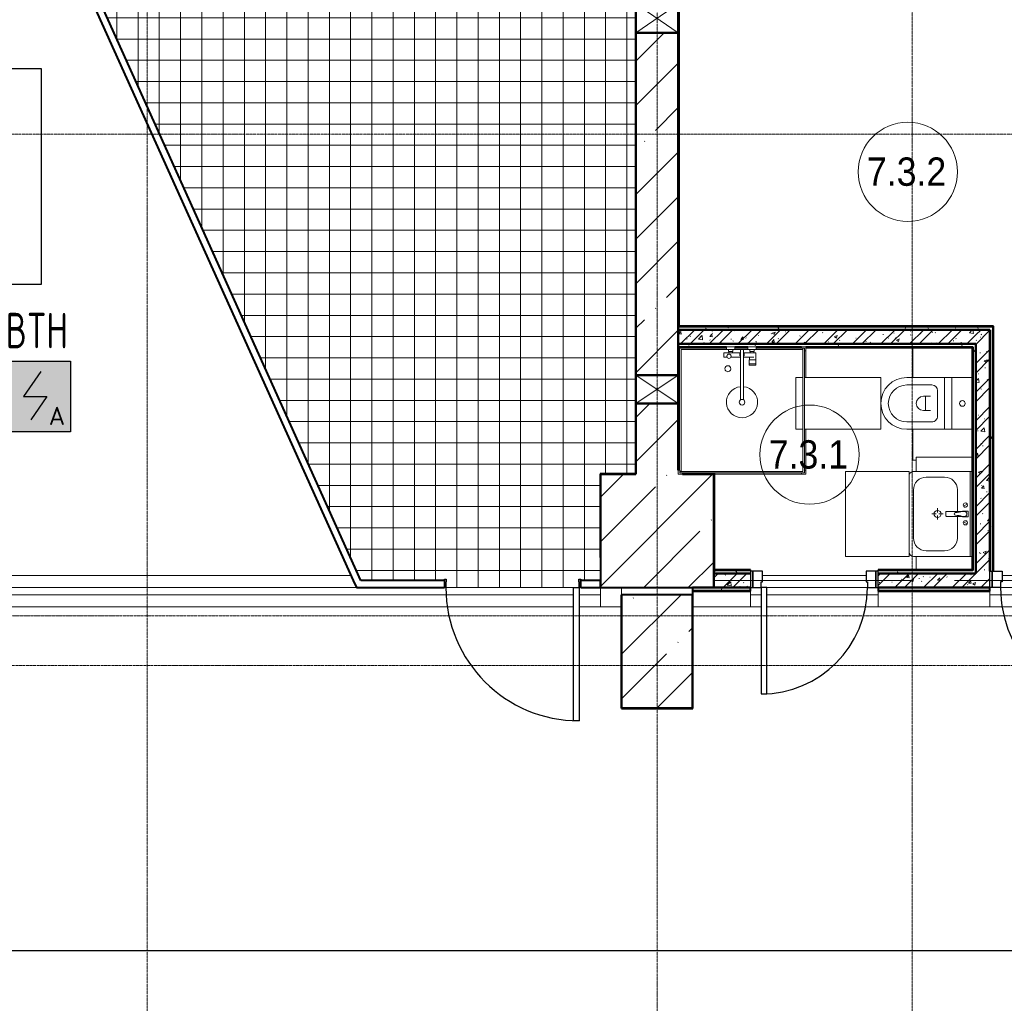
# Model space of a CAD drawing. Header units: millimetres. Extents: x -135639 to 224623, y -383017 to -59102.
# Tile 307 of 494: x 19714 to 26664, y -135655 to -128714. Entities that reach past the tile are written whole.
import ezdxf
from ezdxf.enums import TextEntityAlignment as Align

# ---------------------------------------------------------------- set-up
doc = ezdxf.new("R2010")
doc.units = ezdxf.units.MM
doc.linetypes.add('CONTINOUS', pattern=[0])
doc.linetypes.add('Линия сетки', pattern=[25, 20, -2.5, 0, -2.5])
for name, color, linetype, lineweight in [('A-000-M_MASS', 7, 'Continuous', 18), ('A-010-A_ROOM', 7, 'Continuous', 20), ('A-200-M_WALL', 7, 'Continuous', 18), ('A-200-M_WALL_EXT', 7, 'Continuous', 18), ('A-200-M_WALL_INT', 7, 'Continuous', 18), ('A-200-M_WALL_PAT', 7, 'Continuous', 40), ('A-314-M_WINDOW', 7, 'Continuous', 18), ('A-325-M_DOOR', 7, 'Continuous', 18), ('A-325-M_DOOR__FRAME', 7, 'Continuous', 30), ('A-325-M_DOOR_PANEL', 7, 'Continuous', 30), ('A-350-H_CEILING', 7, 'Continuous', 18), ('A-350-M_CEILING', 7, 'Continuous', 18), ('A-700-M_FFE', 7, 'Continuous', 18), ('M-520-M_DRAINAGE_FW', 7, 'Continuous', 18), ('S-280-M_COLUMN', 7, 'Continuous', 18), ('S-280-M_STRUCT_FRAME', 7, 'Continuous', 18), ('Z-030-M_GRID', 7, 'Continuous', 9), ('Z-060-M_DETAIL', 7, 'Continuous', 18), ('ПС', 7, 'Continuous', 40), ('СС-011-ПОЖ-СИГНАЛИЗАЦИЯ', 1, 'Continuous', 30)]:
    doc.layers.add(name, color=color, linetype=linetype, lineweight=lineweight)
doc.styles.add('1111', font='isocpeur.ttf')
doc.styles.add('Arial_2', font='arial.ttf', dxfattribs={"width": 0.9, "height": 400})
pattern_1 = [(50, (0, 0), (218.62117, -19.1268), [22.86, -251.46]), (355, (0, 0), (-42.2919, 229.2684), [18.288, -201.168]), (100.451, (18.22, -1.6), (176.3311, 210.13963), [19.428, -213.708]), (46.184, (0, 60.96), (325.295, -50.4516), [34.29, -377.19]), (96.636, (27.1, 56.76), (284.883, 296.9127), [29.142, -320.562]), (351.184, (0, 60.96), (284.8858, 296.9107), [27.432, -301.752]), (21, (30.48, 45.72), (181.93753, -122.7183), [22.86, -251.46]), (326, (30.48, 45.72), (74.1622, 221.0262), [18.288, -201.168]), (71.451, (45.64, 35.5), (256.10035, 98.30526), [19.428, -213.708]), (37.5, (0, 0), (3.70639, 101.465895), [3.353, -195.377, 3.353, -200.863, -201.93]), (37.5, (0, 0), (3.70639, 101.465895), [-402.946, 3.353, -198.577]), (7.5, (0, 0), (80.18358, 120.21653), [3.353, -113.081, 3.353, -190.805, -76.962]), (7.5, (0, 0), (80.18358, 120.21653), [-310.591, 3.353, -73.609]), (327.5, (-67.97, 0), (162.70865, -6.87497), [3.353, -72.847, 3.353, -234.391, -315.468]), (327.5, (-67.97, 0), (162.70865, -6.87497), [-313.944, 3.353, -312.115]), (317.5, (-98.45, 0), (177.75468, 30.51183), [3.353, -95.707, 3.353, -154.534, -224.028]), (317.5, (-98.45, 0), (177.75468, 30.51183), [-256.946, 3.353, -220.675])]
pattern_2 = [(45, (0, 0), (-101.02788, 101.02788), []), (45, (67.35, 0), (-101.02788, 101.02788), [])]
pattern_3 = [(0, (0, 0), (406.4, 101.6), [33.528, -271.272, 33.528, -271.272, -1625.6]), (0, (0, 0), (406.4, 101.6), [-609.6, 33.528, -576.072, 33.528, -271.272, -711.2]), (0, (0, 0), (406.4, 101.6), [-1524, 33.528, -169.672, 33.528, -474.472]), (120, (152.4, 50.8), (-291.18818, 301.15272), [33.528, -271.272, 33.528, -271.272, -1625.6]), (120, (152.4, 50.8), (-291.18818, 301.15272), [-609.6, 33.528, -576.072, 33.528, -271.272, -711.2]), (120, (152.4, 50.8), (-291.18818, 301.15272), [-1524, 33.528, -169.672, 33.528, -474.472]), (240, (203.2, 254), (-115.21182, -402.75272), [33.528, -271.272, 33.528, -271.272, -1625.6]), (240, (203.2, 254), (-115.21182, -402.75272), [-609.6, 33.528, -576.072, 33.528, -271.272, -711.2]), (240, (203.2, 254), (-115.21182, -402.75272), [-1524, 33.528, -169.672, 33.528, -474.472])]
pattern_4 = [(45, (0, 0), (-314.309, 314.309), []), (45, (314.3, 0), (-314.309, 314.309), [555.625, -111.125, 3.353, -107.772])]

# ---------------------------------------------------------------- blocks, each defined once
blk = doc.blocks.new('101_Дверь_Однопольная - _ПЧ_Мет_800х2000_Служеб помещения_EI30_Пр-4459126-B1_-7_650_')
at = {"layer": 'A-325-M_DOOR', "color": 253, "lineweight": 30, "true_color": 0xaaaaaa}
for p, q in [((-500, 50), (-485, 50)), ((-500, -65), (-500, 50)), ((-485, 50), (-485, -65)), ((485, -65), (485, 50)), ((485, 50), (500, 50)), ((500, 50), (500, -65)), ((-485, -65), (-500, -65)), ((500, -65), (485, -65))]:
    blk.add_line(p, q, dxfattribs=at)
at = {"layer": 'A-325-M_DOOR__FRAME', "color": 253, "true_color": 0xaaaaaa}
for p, q in [((-485, 50), (-425, 50)), ((-485, -65), (-485, 50)), ((-425, 50), (-425, 10)), ((-425, 10), (-415, 10)), ((-415, 10), (-415, -65)), ((415, 10), (425, 10)), ((415, -65), (415, 10)), ((425, 50), (485, 50)), ((425, 10), (425, 50)), ((485, 50), (485, -65)), ((-415, -65), (-485, -65)), ((485, -65), (415, -65))]:
    blk.add_line(p, q, dxfattribs=at)
at = {"layer": 'A-325-M_DOOR_PANEL', "color": 253, "true_color": 0xaaaaaa}
for p, q in [((-425, 900), (-385, 900)), ((-425, 50), (-425, 900)), ((-385, 900), (-385, 50)), ((-385, 50), (-425, 50))]:
    blk.add_line(p, q, dxfattribs=at)
blk.add_arc((-425, 50), 850, 0, 90, dxfattribs=at)
blk = doc.blocks.new('101_Дверь_Однопольная - _ПЧ_900х2000_Помещение секц узлов_Пр-3607008-B1_-7_650_')
at = {"layer": 'A-325-M_DOOR', "color": 253, "lineweight": 30, "true_color": 0xaaaaaa}
for p, q in [((-481, 25), (-480, 25)), ((-481, -35), (-481, 25)), ((-480, 25), (-480, -35)), ((480, -35), (480, 25)), ((480, 25), (481, 25)), ((481, 25), (481, -35)), ((-480, -35), (-481, -35)), ((481, -35), (480, -35))]:
    blk.add_line(p, q, dxfattribs=at)
at = {"layer": 'A-325-M_DOOR__FRAME', "color": 253, "true_color": 0xaaaaaa}
for p, q in [((-480, 25), (-470, 25)), ((-480, -35), (-480, 25)), ((-470, 25), (-470, -15)), ((470, 25), (480, 25)), ((470, -15), (470, 25)), ((480, 25), (480, -35)), ((-469, -35), (-480, -35)), ((-470, -15), (-469, -15)), ((-469, -15), (-469, -35)), ((469, -15), (470, -15)), ((469, -35), (469, -15)), ((480, -35), (469, -35))]:
    blk.add_line(p, q, dxfattribs=at)
at = {"layer": 'A-325-M_DOOR_PANEL', "color": 253, "true_color": 0xaaaaaa}
for p, q in [((-470, 965), (-430, 965)), ((-470, 25), (-470, 965)), ((-430, 965), (-430, 25)), ((-430, 25), (-470, 25))]:
    blk.add_line(p, q, dxfattribs=at)
blk.add_arc((-470, 25), 940, 0, 90, dxfattribs=at)
blk = doc.blocks.new('101_Дверь_Однопольная - _ПЧ_Мет_700х2000_Служеб помещения_EI30_Л-4453964-B1_-7_650_')
at = {"layer": 'A-325-M_DOOR', "color": 253, "lineweight": 30, "true_color": 0xaaaaaa}
for p, q in [((-435, 50), (-450, 50)), ((-450, 50), (-450, -65)), ((-435, -65), (-435, 50)), ((450, 50), (435, 50)), ((435, 50), (435, -65)), ((450, -65), (450, 50)), ((-450, -65), (-435, -65)), ((435, -65), (450, -65))]:
    blk.add_line(p, q, dxfattribs=at)
at = {"layer": 'A-325-M_DOOR__FRAME', "color": 253, "true_color": 0xaaaaaa}
for p, q in [((-375, 50), (-435, 50)), ((-435, 50), (-435, -65)), ((-375, 10), (-375, 50)), ((-365, 10), (-375, 10)), ((-365, -65), (-365, 10)), ((375, 10), (365, 10)), ((365, 10), (365, -65)), ((435, 50), (375, 50)), ((375, 50), (375, 10)), ((435, -65), (435, 50)), ((-435, -65), (-365, -65)), ((365, -65), (435, -65))]:
    blk.add_line(p, q, dxfattribs=at)
at = {"layer": 'A-325-M_DOOR_PANEL', "color": 253, "true_color": 0xaaaaaa}
for p, q in [((375, 800), (335, 800)), ((335, 800), (335, 50)), ((375, 50), (375, 800)), ((335, 50), (375, 50))]:
    blk.add_line(p, q, dxfattribs=at)
blk.add_arc((375, 50), 750, 90, 180, dxfattribs=at)
blk = doc.blocks.new('MR_Душевой поддон - Санузел с душем_900х900-V75-B1_-7_650_')
at = {"layer": 'M-520-M_DRAINAGE_FW', "color": 253, "true_color": 0xaaaaaa}
for p, q in [((-70, 900), (-100, 900)), ((-100, 900), (-100, 870)), ((-100, 582.5), (-100, 870)), ((-100, 870), (-90, 870)), ((-90, 870), (-90, 890)), ((-90, 890), (-70, 890)), ((790, 890), (-90, 890)), ((-90, 890), (-90, 10)), ((-80, 10), (-80, 880)), ((-80, 880), (790, 880)), ((-70, 900), (545, 900)), ((-70, 890), (-70, 900)), ((800, 900), (770, 900)), ((770, 900), (770, 890)), ((770, 890), (790, 890)), ((780, 880), (780, 20)), ((790, 890), (790, 870)), ((790, 880), (790, 890)), ((790, 870), (800, 870)), ((800, 870), (800, 900)), ((338.7, 20), (338.7, 375.1)), ((361.3, 375.1), (361.3, 20)), ((-100, 30), (-100, 217.5)), ((251.9, 129.1), (298.9, 129.1)), ((251.9, 120), (251.9, 129.1)), ((251.9, 120), (298.9, 120)), ((251.9, 92.5), (251.9, 120)), ((298.9, 120), (251.9, 120)), ((298.9, 92.5), (251.9, 92.5)), ((253.8, 92.5), (296.6, 92.5)), ((253.8, 42), (253.8, 92.5)), ((266.7, 73.7), (338.7, 73.7)), ((296.6, 92.5), (296.6, 73.7)), ((298.9, 129.1), (298.9, 120)), ((298.9, 120), (298.9, 92.5)), ((361.3, 73.7), (428.7, 73.7)), ((455.7, 73.7), (479.1, 73.7)), ((479.1, 73.7), (479.1, 42)), ((-100, 30), (-100, 0)), ((-90, 30), (-100, 30)), ((-90, 10), (-90, 30)), ((-70, 10), (-90, 10)), ((-90, 10), (-80, 10)), ((250.2, 20), (-80, 20)), ((-70, 0), (-70, 10)), ((250.2, 20), (310, 20)), ((250.2, 0), (250.2, 20)), ((266.7, 42), (253.8, 42)), ((264, 34), (296, 34)), ((264, 20), (264, 34)), ((296, 20), (264, 20)), ((338.7, 42), (266.7, 42)), ((266.7, 42), (293.6, 42)), ((266.7, 34), (266.7, 42)), ((293.6, 34), (266.7, 34)), ((293.6, 42), (293.6, 34)), ((296, 34), (296, 20)), ((338.7, 20), (310, 20)), ((310, 20), (310, 0)), ((361.3, 20), (338.7, 20)), ((479.1, 42), (361.3, 42)), ((400, 20), (361.3, 20)), ((400, 0), (400, 20)), ((400, 20), (459.8, 20)), ((414, 20), (414, 34)), ((414, 34), (446, 34)), ((446, 20), (414, 20)), ((416.4, 34), (416.4, 42)), ((416.4, 42), (443.3, 42)), ((443.3, 34), (416.4, 34)), ((443.3, 42), (443.3, 34)), ((446, 34), (446, 20)), ((780, 20), (459.8, 20)), ((459.8, 20), (459.8, 0)), ((-100, 0), (-70, 0)), ((310, 0), (250.2, 0)), ((459.8, 0), (400, 0))]:
    blk.add_line(p, q, dxfattribs=at)
for centre, radius, start, end in [((350, 391.5), 110, 275.91598, 264.08402), ((350, 391.5), 20, 0, 180), ((350, 391.5), 20, 180, 0), ((350, 391.5), 20, 235.4667, 304.5333), ((450, 155.2), 20.9, 360, 180), ((450, 155.2), 20.9, 180, 360), ((442.2, 67.2), 15, 0, 180), ((442.2, 67.2), 15, 154.04828, 25.95172), ((350, 56.1), 15.5, 137.00933, 222.99067), ((350, 56.1), 15.5, 317.00933, 42.99067), ((442.2, 67.2), 15, 180, 0)]:
    blk.add_arc(centre, radius, start, end, dxfattribs=at)
blk = doc.blocks.new('MR_Тумба-Умывальник с зеркалом - Тумба-умывальник_600-V62-B1_-7_650_')
at = {"layer": 'M-520-M_DRAINAGE_FW', "color": 253, "true_color": 0xaaaaaa}
for p, q in [((-300, -20), (300, -20)), ((-69.7, -39.8), (-55.6, -66.3)), ((20, -33.1), (-20, -33.1)), ((-20, -33.1), (-20, -73.1)), ((-17, -60), (-17, -73.1)), ((17, -73.1), (17, -60)), ((20, -73.1), (20, -33.1)), ((69.7, -39.8), (55.6, -66.3)), ((-17, -110), (-170, -110)), ((-20, -73.1), (-17, -73.1)), ((-17, -73.1), (-17, -187.9)), ((17, -187.9), (17, -73.1)), ((17, -73.1), (20, -73.1)), ((170, -110), (17, -110)), ((-260, -200), (-260, -330)), ((-14, -190.9), (14, -190.9)), ((260, -330), (260, -200)), ((-10, -250), (-40, -250)), ((0, -210), (0, -240)), ((0, -290), (0, -260)), ((40, -250), (10, -250)), ((-300, -400), (-300, -420)), ((300, -420), (300, -400)), ((-170, -420), (170, -420))]:
    blk.add_line(p, q, dxfattribs=at)
for centre, radius, start, end in [((-62.7, -53.1), 15, 360, 180), ((-62.7, -53.1), 15, 180, 360), ((0, -60), 17, 360, 180), ((62.7, -53.1), 15, 360, 180), ((62.7, -53.1), 15, 180, 360), ((-170, -200), 90, 90, 180), ((-217.6, -129.9), 208.5, 1.5946, 15.81769), ((0, -124.1), 9.19, 180, 360), ((217.6, -129.9), 208.5, 164.18231, 178.4054), ((170, -200), 90, 360, 90), ((-14, -187.9), 3, 180, 270), ((-14, -187.9), 3, 195, 255), ((14, -187.9), 3, 270, 0), ((14, -187.9), 3, 285, 345), ((0, -250), 25, 0, 180), ((0, -250), 25, 180, 0), ((-170, -330), 90, 180, 270), ((170, -330), 90, 270, 360), ((-270, -420), 30, 180, 270), ((270, -420), 30, 270, 360)]:
    blk.add_arc(centre, radius, start, end, dxfattribs=at)
blk = doc.blocks.new('MR_Зона обслуживания - MR_Зона обслуживания-2663546-B1_-7_650_')
at = {"layer": 'A-700-M_FFE', "color": 253, "lineweight": 9, "true_color": 0xaaaaaa}
for p, q in [((300, 0), (-300, 0)), ((-300, 0), (-300, -450)), ((300, -450), (300, 0)), ((-300, -450), (300, -450))]:
    blk.add_line(p, q, dxfattribs=at)
blk = doc.blocks.new('MR_Зона обслуживания - MR_Зона обслуживания-V64-B1_-7_650_')
at = {"layer": 'A-700-M_FFE', "color": 253, "lineweight": 9, "true_color": 0xaaaaaa}
for p, q in [((-50, -5), (-50, -400)), ((-50, -400), (45, -400))]:
    blk.add_line(p, q, dxfattribs=at)
blk = doc.blocks.new('MR_Зона обслуживания - MR_Зона обслуживания-V65-B1_-7_650_')
at = {"layer": 'A-700-M_FFE', "color": 253, "lineweight": 9, "true_color": 0xaaaaaa}
for p, q in [((-50, -5), (-50, -400)), ((50, -400), (50, -5)), ((-50, -400), (50, -400))]:
    blk.add_line(p, q, dxfattribs=at)
blk = doc.blocks.new('MR_Унитаз напольный - Санузел с ванной-V76-B1_-7_650_')
at = {"layer": 'M-520-M_DRAINAGE_FW', "color": 253, "true_color": 0xaaaaaa}
for p, q in [((-182.5, 195), (-182.5, 50)), ((182.5, 50), (182.5, 195)), ((-182.5, 50), (182.5, 50)), ((182.5, 50), (-182.5, 50)), ((-182.5, 50), (-182.5, 0)), ((-182.5, 0), (182.5, 0)), ((182.5, 0), (182.5, 50)), ((182.5, 0), (-182.5, 0)), ((-182.5, 0), (-182.5, -267.5)), ((-90, -50), (90, -50)), ((182.5, -267.5), (182.5, 0)), ((-130, -267.5), (-130, -90)), ((-50, -150), (-50, -100)), ((-50, -135), (50, -135)), ((50, -100), (50, -150)), ((130, -90), (130, -267.5))]:
    blk.add_line(p, q, dxfattribs=at)
for centre, radius, start, end in [((0, 125), 20, 0, 180), ((0, 125), 20, 180, 0), ((-90, -90), 40, 90, 180), ((90, -90), 40, 360, 90), ((0, -150), 50, 180, 0), ((0, -267.5), 182.5, 180, 360), ((0, -267.5), 130, 180, 0)]:
    blk.add_arc(centre, radius, start, end, dxfattribs=at)
blk = doc.blocks.new('MR_Зона обслуживания - MR_Зона обслуживания-V77-B1_-7_650_')
at = {"layer": 'A-700-M_FFE', "color": 253, "lineweight": 9, "true_color": 0xaaaaaa}
for p, q in [((182.5, 0), (-182.5, 0)), ((-182.5, 0), (-182.5, -540)), ((182.5, -540), (182.5, 0)), ((-182.5, -550), (-182.5, -600)), ((182.5, -600), (182.5, -550)), ((-182.5, -600), (182.5, -600))]:
    blk.add_line(p, q, dxfattribs=at)
blk = doc.blocks.new('MR_Зона обслуживания - MR_Зона обслуживания-V78-B1_-7_650_')
at = {"layer": 'A-700-M_FFE', "color": 253, "lineweight": 9, "true_color": 0xaaaaaa}
for p, q in [((108.75, -425), (108.75, -400)), ((-108.75, -425), (108.75, -425))]:
    blk.add_line(p, q, dxfattribs=at)
blk = doc.blocks.new('MR_Зона обслуживания - MR_Зона обслуживания-V60-B1_-7_650_')
at = {"layer": 'A-700-M_FFE', "color": 253, "lineweight": 9, "true_color": 0xaaaaaa}
blk.add_line((-103.75, -425), (108.75, -425), dxfattribs=at)
blk = doc.blocks.new('ПР - _ПЧ_1000_100_Оп250-0_Шаг300_Арм16_Арм10-3252895-B1_-7_650_')
at = {"layer": 'S-280-M_STRUCT_FRAME', "color": 21, "true_color": 0xffaaaa}
for p, q in [((-500, 0), (750, 0)), ((-415, 0), (415, 0)), ((500, 0), (750, 0))]:
    blk.add_line(p, q, dxfattribs=at)
blk = doc.blocks.new('ПР - _ПЧ_900_100_Оп250-250_Шаг300_Арм16_Арм10-V82-B1_-7_650_')
at = {"layer": 'S-280-M_STRUCT_FRAME', "color": 21, "true_color": 0xffaaaa}
for p, q in [((-700, 0), (700, 0)), ((-700, 0), (-450, 0)), ((-365, 0), (365, 0)), ((450, 0), (700, 0))]:
    blk.add_line(p, q, dxfattribs=at)
blk = doc.blocks.new('CP_ДШ_Hanytex_TopJoint 24C_Половина - CP_ДШ_Hanytex_TopJoint 24C_Половина-3668587-B1_-7_650_')
at = {"layer": 'A-000-M_MASS', "color": 253, "true_color": 0xaaaaaa}
for p, q in [((0, 0), (0, 110)), ((789.7, 110), (0, 110)), ((789.7, 110), (789.7, 0))]:
    blk.add_line(p, q, dxfattribs=at)
blk = doc.blocks.new('CP_ДШ_Hanytex_TopJoint 24C_Половина - CP_ДШ_Hanytex_TopJoint 24C_Половина-3668588-B1_-7_650_')
at = {"layer": 'A-000-M_MASS', "color": 253, "true_color": 0xaaaaaa}
for p, q in [((0, 0), (0, 110)), ((409.7, 110), (0, 110)), ((409.7, 25), (409.7, 0))]:
    blk.add_line(p, q, dxfattribs=at)
blk = doc.blocks.new('CP_ДШ_Hanytex_TopJoint 24C_Половина - CP_ДШ_Hanytex_TopJoint 24C_Половина-3652069-B1_-7_650_')
at = {"layer": 'A-000-M_MASS', "color": 253, "true_color": 0xaaaaaa}
for p, q in [((150, 110), (0, 110)), ((150, 110), (150, -25)), ((0, -25), (0, 25))]:
    blk.add_line(p, q, dxfattribs=at)
blk = doc.blocks.new('CP_ДШ_Hanytex_TopJoint 24C - CP_ДШ_Hanytex_TopJoint 24C_на опорах-4281670-B1_-7_650_')
at = {"layer": 'A-000-M_MASS', "color": 253, "true_color": 0xaaaaaa}
for p, q in [((0, 0), (0, 110)), ((75, 110), (0, 110)), ((1000.3, 110), (115, 110)), ((1000.3, 110), (1000.3, 0)), ((75, 25), (0, 25)), ((0, 25), (0, 0)), ((1000.3, 25), (115, 25)), ((1000.3, 0), (1000.3, 25)), ((115, -25), (925, -25)), ((915, -110), (85, -110))]:
    blk.add_line(p, q, dxfattribs=at)
blk = doc.blocks.new('CP_ДШ_Hanytex_TopJoint 24C - CP_ДШ_Hanytex_TopJoint 24C-3950292-B1_-7_650_')
at = {"layer": 'A-000-M_MASS', "color": 253, "true_color": 0xaaaaaa}
for p, q in [((0, -25), (0, 110)), ((150, 110), (0, 110)), ((12200, 110), (190, 110)), ((150, 25), (0, 25)), ((0, 25), (0, -25)), ((12200, 25), (190, 25)), ((1722.1, -25), (12200, -25)), ((12200, -110), (1760.4, -110))]:
    blk.add_line(p, q, dxfattribs=at)
blk = doc.blocks.new('CP_ДШ_Hanytex_TopJoint 24C - CP_ДШ_Hanytex_TopJoint 24C_на опорах-4281671-B1_-7_650_')
at = {"layer": 'A-000-M_MASS', "color": 253, "true_color": 0xaaaaaa}
for p, q in [((0, 0), (0, 110)), ((785, 110), (0, 110)), ((900.3, 110), (825, 110)), ((900.3, 110), (900.3, 0)), ((785, 25), (0, 25)), ((0, 25), (0, 0)), ((900.3, 25), (825, 25)), ((900.3, 0), (900.3, 25)), ((75, -25), (785, -25)), ((815, -110), (85, -110))]:
    blk.add_line(p, q, dxfattribs=at)
blk = doc.blocks.new('135_SLK_GD_AR_rvt-1-B1_-7_650_')
at = {"layer": 'A-200-M_WALL_PAT', "lineweight": 9, "true_color": 0xaaaaaa}
h = blk.add_hatch(dxfattribs=at)
h.set_pattern_fill('FP_11', color=253, style=0, pattern_type=2)
h.set_pattern_definition(pattern_3)
h.paths.add_polyline_path([(34720, 61920), (34720, 61940), (32500, 61940), (32500, 61920), (34700, 61920)])
h = blk.add_hatch(dxfattribs=at)
h.set_pattern_fill('FP_1', color=253, style=0, pattern_type=2)
h.set_pattern_definition(pattern_1)
h.paths.add_polyline_path([(34575, 61820), (34600, 61820), (34600, 61920), (32500, 61920), (32500, 61820), (33672.6, 61820)])
h = blk.add_hatch(dxfattribs=at)
h.set_pattern_fill('FP_2', color=253, style=0, pattern_type=2)
h.set_pattern_definition(pattern_2)
h.paths.add_polyline_path([(34575, 61820), (34600, 61820), (34600, 61920), (32500, 61920), (32500, 61820), (33672.6, 61820)])
h = blk.add_hatch(dxfattribs=at)
h.set_pattern_fill('FP_1', color=253, style=0, pattern_type=2)
h.set_pattern_definition(pattern_1)
h.paths.add_polyline_path([(34600, 60200), (34700, 60200), (34700, 61920), (34600, 61920), (34600, 60225)])
h = blk.add_hatch(dxfattribs=at)
h.set_pattern_fill('FP_2', color=253, style=0, pattern_type=2)
h.set_pattern_definition(pattern_2)
h.paths.add_polyline_path([(34600, 60200), (34700, 60200), (34700, 61920), (34600, 61920), (34600, 60225)])
h = blk.add_hatch(dxfattribs=at)
h.set_pattern_fill('FP_11', color=253, style=0, pattern_type=2)
h.set_pattern_definition(pattern_3)
h.paths.add_polyline_path([(34715, 60215), (34720, 60215), (34720, 61920), (34700, 61920), (34700, 60215)])
h = blk.add_hatch(dxfattribs=at)
h.set_pattern_fill('FP_11', color=253, style=0, pattern_type=2)
h.set_pattern_definition(pattern_3)
h.paths.add_polyline_path([(32990, 61800), (34580, 61800), (34580, 61820), (32500, 61820), (32500, 61800), (32900, 61800)])
h = blk.add_hatch(dxfattribs=at)
h.set_pattern_fill('FP_11', color=253, style=0, pattern_type=2)
h.set_pattern_definition(pattern_3)
h.paths.add_polyline_path([(34600, 60220), (34600, 61820), (34580, 61820), (34580, 60220)])
h = blk.add_hatch(dxfattribs=at)
h.set_pattern_fill('FP_11', color=253, style=0, pattern_type=2)
h.set_pattern_definition(pattern_3)
h.paths.add_polyline_path([(34600, 60200), (34600, 60220), (33910, 60220), (33910, 60200), (34143.4, 60200)])
h.paths.add_polyline_path([(32755, 60200), (33010, 60200), (33010, 60220), (32750, 60220), (32750, 60200)])
h = blk.add_hatch(dxfattribs=at)
h.set_pattern_fill('FP_1', color=253, style=0, pattern_type=2)
h.set_pattern_definition(pattern_1)
h.paths.add_polyline_path([(33910, 60100), (34700, 60100), (34700, 60200), (33910, 60200)])
h.paths.add_polyline_path([(32750, 60100), (33010, 60100), (33010, 60200), (32750, 60200)])
h = blk.add_hatch(dxfattribs=at)
h.set_pattern_fill('FP_2', color=253, style=0, pattern_type=2)
h.set_pattern_definition(pattern_2)
h.paths.add_polyline_path([(33910, 60100), (34700, 60100), (34700, 60200), (33910, 60200)])
h.paths.add_polyline_path([(32750, 60100), (33010, 60100), (33010, 60200), (32750, 60200)])
h = blk.add_hatch(dxfattribs=at)
h.set_pattern_fill('FP_11', color=253, style=0, pattern_type=2)
h.set_pattern_definition(pattern_3)
h.paths.add_polyline_path([(38248, 60080), (38248, 60100), (35700, 60100), (35700, 60080), (37438.7, 60080)])
h.paths.add_polyline_path([(34700, 60080), (34700, 60100), (33910, 60100), (33910, 60080), (34614.1, 60080)])
h.paths.add_polyline_path([(33010, 60080), (33010, 60100), (32600, 60100), (32600, 60080), (32731.1, 60080)])
at = {"layer": 'A-350-H_CEILING', "true_color": 0xaaaaaa}
h = blk.add_hatch(dxfattribs=at)
h.set_pattern_fill('FP_13', color=253, style=0, pattern_type=2)
h.set_pattern_definition([(0, (0, 0), (0, 150), []), (90, (0, 0), (-150, 9e-15), [])])
h.paths.add_polyline_path([(31760, 60100), (31800, 60100), (31800, 60160), (31811, 60160), (31811, 60150), (31950, 60150), (31950, 60900), (32200, 60900), (32200, 67513.1), (32198, 67515.1), (32197.2, 67513.1), (31510.2, 68200), (28885.9, 68200), (28885.9, 68198), (28887, 68198), (28250, 67265.8), (28250.9, 64604.7), (30260.2, 60150), (30849, 60150), (30850, 60160), (30861, 60160), (30861, 60100)])
at = {"layer": 'A-200-M_WALL', "color": 253, "lineweight": 40, "true_color": 0xaaaaaa}
for p, q in [((32505, 61940), (32500, 61940)), ((34720, 61940), (32505, 61940)), ((34720, 61940), (34720, 61920)), ((32500, 61920), (32505, 61920)), ((34600, 61920), (32505, 61920)), ((32505, 61920), (34600, 61920)), ((34700, 60215), (34700, 61920)), ((34700, 61920), (34700, 60215)), ((34720, 60215), (34720, 61920)), ((32505, 61820), (32500, 61820)), ((32500, 61800), (32505, 61800)), ((32505, 61820), (34575, 61820)), ((34575, 61820), (32505, 61820)), ((32505, 61800), (32840.2, 61800)), ((32900, 61800), (32990, 61800)), ((33049.8, 61800), (33370, 61800)), ((33400, 61800), (34575, 61800)), ((34580, 61820), (34575, 61820)), ((34575, 61800), (34580, 61800)), ((34580, 61800), (34580, 60225)), ((34600, 61820), (34600, 60225)), ((34600, 60225), (34600, 61820)), ((32755, 60220), (32750, 60220)), ((32750, 60200), (32755, 60200)), ((33010, 60220), (32755, 60220)), ((33010, 60200), (32755, 60200)), ((32755, 60200), (33010, 60200)), ((34580, 60220), (33910, 60220)), ((34600, 60200), (33910, 60200)), ((33910, 60200), (34600, 60200)), ((34580, 60225), (34580, 60220)), ((34600, 60220), (34600, 60225)), ((32600, 60080), (33010, 60080)), ((32750, 60100), (33010, 60100)), ((33010, 60100), (32750, 60100)), ((33910, 60100), (34700, 60100)), ((34700, 60100), (33910, 60100)), ((33910, 60080), (34700, 60080))]:
    blk.add_line(p, q, dxfattribs=at)
at = {"layer": 'A-200-M_WALL_INT', "color": 253, "lineweight": 40, "true_color": 0xaaaaaa}
for p, q in [((32198, 67512.3), (32198, 60902)), ((32505, 61945), (32505, 67201)), ((28202.4, 64590.8), (30205.4, 60150)), ((30260.2, 60150), (28247.9, 64611.3)), ((32200, 61600), (32200, 64015.7)), ((32500, 64015.7), (32500, 61940)), ((32500, 61940), (32500, 61920)), ((34725, 61945), (32505, 61945)), ((34725, 61940), (34725, 61945)), ((34725, 61920), (34725, 61940)), ((32505, 61920), (32500, 61920)), ((32500, 61920), (32500, 61820)), ((34700, 61920), (34600, 61920)), ((34600, 61920), (34700, 61920)), ((34725, 60215), (34725, 61920)), ((32500, 61820), (32505, 61820)), ((32500, 61820), (32500, 61800)), ((32500, 61800), (32500, 61600)), ((32505, 60930), (32505, 61795)), ((32505, 61795), (32840.2, 61795)), ((32900, 61795), (32990, 61795)), ((33049.8, 61795), (33370, 61795)), ((33400, 61795), (34575, 61795)), ((34575, 61820), (34600, 61820)), ((34575, 61795), (34575, 60225)), ((34600, 61820), (34580, 61820)), ((32200, 60902), (32200, 61400)), ((32500, 61400), (32500, 60930)), ((31950, 60902), (31948, 60902)), ((31948, 60902), (31948, 60312.5)), ((32198, 60902), (31950, 60902)), ((31950, 60312.5), (31950, 60900)), ((31950, 60900), (32200, 60900)), ((32200, 60900), (32200, 60902)), ((32755, 60905), (32530, 60905)), ((32530, 60900), (32750, 60900)), ((32750, 60900), (32750, 60220)), ((32755, 60900), (32755, 60905)), ((32755, 60225), (32755, 60900)), ((31948, 60312.5), (31950, 60312.5)), ((32750, 60220), (32750, 60200)), ((32755, 60200), (32750, 60200)), ((32750, 60200), (32750, 60100)), ((33010, 60225), (32755, 60225)), ((33010, 60215), (33010, 60225)), ((34575, 60225), (33910, 60225)), ((33910, 60225), (33910, 60215)), ((34600, 60225), (34600, 60200)), ((34600, 60200), (34600, 60220)), ((30205.4, 60150), (30227.9, 60100)), ((30849, 60150), (30260.2, 60150)), ((31950, 60150), (31811, 60150)), ((31950, 60100), (31950, 60150)), ((30227.9, 60100), (30849, 60100)), ((31811, 60100), (31950, 60100)), ((32100, 60050), (32098, 60050)), ((32098, 60050), (32098, 59250)), ((32100, 59250), (32100, 60050)), ((32750, 60100), (32600, 60100)), ((32600, 60100), (32600, 60075)), ((32600, 60075), (33010, 60075)), ((32600, 60075), (32600, 59250)), ((32602, 60075), (32600, 60075)), ((32602, 59248), (32602, 60075)), ((33010, 60075), (33010, 60100)), ((33910, 60100), (33910, 60075)), ((33910, 60075), (34700, 60075)), ((34700, 60075), (34700, 60100)), ((32098, 59250), (32098, 59248)), ((32098, 59248), (32600, 59248)), ((32600, 59250), (32100, 59250)), ((32600, 59248), (32602, 59248))]:
    blk.add_line(p, q, dxfattribs=at)
at = {"layer": 'A-350-M_CEILING', "color": 253, "true_color": 0xaaaaaa}
blk.add_line((30860, 60100), (31760, 60100), dxfattribs=at)
at = {"layer": 'A-000-M_MASS', "color": 253, "lineweight": 18, "true_color": 0xaaaaaa, "rotation": 180}
for name, p in [('CP_ДШ_Hanytex_TopJoint 24C - CP_ДШ_Hanytex_TopJoint 24C-3950292-B1_-7_650_', (31950, 60075)), ('CP_ДШ_Hanytex_TopJoint 24C - CP_ДШ_Hanytex_TopJoint 24C_на опорах-4281671-B1_-7_650_', (33910, 60075)), ('CP_ДШ_Hanytex_TopJoint 24C - CP_ДШ_Hanytex_TopJoint 24C_на опорах-4281670-B1_-7_650_', (35700, 60075)), ('CP_ДШ_Hanytex_TopJoint 24C_Половина - CP_ДШ_Hanytex_TopJoint 24C_Половина-3652069-B1_-7_650_', (32100, 60075)), ('CP_ДШ_Hanytex_TopJoint 24C_Половина - CP_ДШ_Hanytex_TopJoint 24C_Половина-3668588-B1_-7_650_', (33009.7, 60075)), ('CP_ДШ_Hanytex_TopJoint 24C_Половина - CP_ДШ_Hanytex_TopJoint 24C_Половина-3668587-B1_-7_650_', (34699.7, 60075))]:
    blk.add_blockref(name, p, dxfattribs=at)
at = {"layer": 'A-325-M_DOOR', "color": 253, "lineweight": 18, "true_color": 0xaaaaaa, "rotation": 180}
for name, p in [('101_Дверь_Однопольная - _ПЧ_Мет_700х2000_Служеб помещения_EI30_Л-4453964-B1_-7_650_', (33460, 60150)), ('101_Дверь_Однопольная - _ПЧ_Мет_800х2000_Служеб помещения_EI30_Пр-4459126-B1_-7_650_', (35200, 60150)), ('101_Дверь_Однопольная - _ПЧ_900х2000_Помещение секц узлов_Пр-3607008-B1_-7_650_', (31330, 60125))]:
    blk.add_blockref(name, p, dxfattribs=at)
at = {"layer": 'A-700-M_FFE', "color": 253, "lineweight": 18, "true_color": 0xaaaaaa}
for name, p, rotation in [('MR_Зона обслуживания - MR_Зона обслуживания-V60-B1_-7_650_', (34580, 61691.3), 269.9999999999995), ('MR_Зона обслуживания - MR_Зона обслуживания-V77-B1_-7_650_', (33930, 61400), 269.9999999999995), ('MR_Зона обслуживания - MR_Зона обслуживания-V78-B1_-7_650_', (34580, 61108.8), 269.9999999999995), ('MR_Зона обслуживания - MR_Зона обслуживания-V65-B1_-7_650_', (34580, 60970), 269.9999999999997), ('MR_Зона обслуживания - MR_Зона обслуживания-2663546-B1_-7_650_', (34130, 60620), 269.9999999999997), ('MR_Зона обслуживания - MR_Зона обслуживания-V64-B1_-7_650_', (34580, 60270), 269.9999999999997)]:
    blk.add_blockref(name, p, dxfattribs=dict(at, rotation=rotation))
at = {"layer": 'M-520-M_DRAINAGE_FW', "color": 253, "lineweight": 18, "true_color": 0xaaaaaa}
for name, p, rotation in [('MR_Душевой поддон - Санузел с душем_900х900-V75-B1_-7_650_', (33300, 61800), 180), ('MR_Унитаз напольный - Санузел с ванной-V76-B1_-7_650_', (34380, 61400), 269.9999999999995), ('MR_Тумба-Умывальник с зеркалом - Тумба-умывальник_600-V62-B1_-7_650_', (34580, 60620), 269.9999999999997)]:
    blk.add_blockref(name, p, dxfattribs=dict(at, rotation=rotation))
at = {"layer": 'S-280-M_STRUCT_FRAME', "color": 253, "lineweight": 18, "true_color": 0xaaaaaa, "rotation": 180}
for name, p in [('ПР - _ПЧ_900_100_Оп250-250_Шаг300_Арм16_Арм10-V82-B1_-7_650_', (33460, 60150)), ('ПР - _ПЧ_1000_100_Оп250-0_Шаг300_Арм16_Арм10-3252895-B1_-7_650_', (35200, 60150))]:
    blk.add_blockref(name, p, dxfattribs=at)
blk = doc.blocks.new('135_SLK_GD_KR_rvt-1-B1_-7_650_')
at = {"layer": 'S-280-M_COLUMN', "lineweight": 9, "true_color": 0xaaaaaa}
h = blk.add_hatch(dxfattribs=at)
h.set_pattern_fill('FP_20', color=253, style=0, pattern_type=2)
h.set_pattern_definition(pattern_4)
h.paths.add_polyline_path([(32600, 59250), (32600, 60050), (32100, 60050), (32100, 59250)])
at = {"layer": 'S-280-M_COLUMN', "color": 253, "lineweight": 40, "true_color": 0xaaaaaa}
for p, q in [((32600, 60050), (32100, 60050)), ((32100, 60050), (32100, 59250)), ((32600, 59250), (32600, 60050)), ((32100, 59250), (32600, 59250))]:
    blk.add_line(p, q, dxfattribs=at)
blk = doc.blocks.new('231_Отверстие прямоуг _Окно_Стена_ - Отверстие-2202722-B1_-7_650_')
at = {"layer": 'A-314-M_WINDOW', "color": 253, "lineweight": 50, "true_color": 0xaaaaaa}
for p, q in [((22.5, -150), (22.5, 150)), ((22.5, 150), (227.5, 150)), ((227.5, 150), (227.5, -150)), ((227.5, -150), (22.5, -150))]:
    blk.add_line(p, q, dxfattribs=at)
at = {"layer": 'Z-060-M_DETAIL', "color": 253, "true_color": 0xaaaaaa}
for p, q in [((22.5, 150), (22.5, -150)), ((227.5, 150), (22.5, 150)), ((227.5, 150), (22.5, -150)), ((22.5, 150), (227.5, -150)), ((227.5, 150), (227.5, -150)), ((22.5, -150), (227.5, -150))]:
    blk.add_line(p, q, dxfattribs=at)
blk = doc.blocks.new('231_Отверстие прямоуг _Окно_Стена_ - Отверстие-2335216-B1_-7_650_')
at = {"layer": 'A-314-M_WINDOW', "color": 253, "lineweight": 50, "true_color": 0xaaaaaa}
for p, q in [((25, -150), (25, 150)), ((25, 150), (225, 150)), ((225, 150), (225, -150)), ((225, -150), (25, -150))]:
    blk.add_line(p, q, dxfattribs=at)
at = {"layer": 'Z-060-M_DETAIL', "color": 253, "true_color": 0xaaaaaa}
for p, q in [((25, 150), (25, -150)), ((225, 150), (25, 150)), ((225, 150), (25, -150)), ((25, 150), (225, -150)), ((225, 150), (225, -150)), ((25, -150), (225, -150))]:
    blk.add_line(p, q, dxfattribs=at)
blk = doc.blocks.new('135_SLK_K1-2-3_KR_rvt-1-B1_-7_650_')
at = {"layer": 'A-200-M_WALL_PAT', "lineweight": 9, "true_color": 0xaaaaaa}
h = blk.add_hatch(dxfattribs=at)
h.set_pattern_fill('FP_20', color=253, style=0, pattern_type=2)
h.set_pattern_definition(pattern_4)
h.paths.add_polyline_path([(32200, 60900), (32500, 60900), (32500, 61400), (32200, 61400)])
h.paths.add_polyline_path([(32500, 61600), (32500, 64015.7), (32200, 64015.7), (32200, 61600), (32233.3, 61600)])
h.paths.add_polyline_path([(32343, 64220.7), (32500, 64220.7), (32500, 64816.6), (32200, 64816.6), (32200, 64220.7)])
h.paths.add_polyline_path([(32411.7, 65816.6), (32500, 65816.6), (32500, 67213.1), (32200, 67513.1), (32200, 65816.6)])
at = {"layer": 'S-280-M_COLUMN', "lineweight": 9, "true_color": 0xaaaaaa}
h = blk.add_hatch(dxfattribs=at)
h.set_pattern_fill('FP_20', color=253, style=0, pattern_type=2)
h.set_pattern_definition(pattern_4)
h.paths.add_polyline_path([(32750, 60100), (32750, 60900), (31950, 60900), (31950, 60100), (32731.1, 60100)])
at = {"layer": 'A-200-M_WALL_EXT', "color": 253, "lineweight": 40, "true_color": 0xaaaaaa}
for p, q in [((32200, 64015.7), (32200, 61600)), ((32500, 61600), (32500, 64015.7)), ((32200, 61400), (32200, 60900)), ((32500, 60930), (32500, 61400))]:
    blk.add_line(p, q, dxfattribs=at)
at = {"layer": 'S-280-M_COLUMN', "color": 253, "lineweight": 40, "true_color": 0xaaaaaa}
for p, q in [((32200, 60900), (31950, 60900)), ((31950, 60900), (31950, 60100)), ((32750, 60900), (32530, 60900)), ((32750, 60100), (32750, 60900)), ((31950, 60100), (32750, 60100))]:
    blk.add_line(p, q, dxfattribs=at)
at = {"layer": 'A-314-M_WINDOW', "color": 253, "lineweight": 18, "true_color": 0xaaaaaa, "rotation": 269.9999999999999}
for name, p in [('231_Отверстие прямоуг _Окно_Стена_ - Отверстие-2202722-B1_-7_650_', (32350, 64243.2)), ('231_Отверстие прямоуг _Окно_Стена_ - Отверстие-2335216-B1_-7_650_', (32350, 61625))]:
    blk.add_blockref(name, p, dxfattribs=at)
blk = doc.blocks.new('050_Марка_Помещение - Номер-620969-B1_-7_650_')
at = {"layer": 'A-010-A_ROOM', "color": 253, "true_color": 0xaaaaaa}
blk.add_circle((0, 0), 3.5, dxfattribs=at)
blk = doc.blocks.new('-1 эт')
at = {"layer": 'Z-030-M_GRID', "color": 253, "linetype": 'Линия сетки', "true_color": 0xaaaaaa}
for p, q in [((28750, -19699.3), (28750, 89251.7)), ((32350, -19699.1), (32350, 89251.9)), ((34150, -19701.1), (34150, 89252)), ((155947.8, 63300), (-3682, 63300)), ((154678, 59900), (-3681.8, 59900)), ((155950.9, 59550), (-3681.7, 59550))]:
    blk.add_line(p, q, dxfattribs=at)
at = {"lineweight": 5}
for name in ['135_SLK_GD_KR_rvt-1-B1_-7_650_', '135_SLK_GD_AR_rvt-1-B1_-7_650_', '135_SLK_K1-2-3_KR_rvt-1-B1_-7_650_']:
    blk.add_blockref(name, (0, 0), dxfattribs=at)
at = {"layer": 'A-010-A_ROOM', "color": 253, "true_color": 0xaaaaaa, "xscale": 99.99999999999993, "yscale": 99.99999999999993, "zscale": 99.99999999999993}
for p in [(34119.7, 63034), (33426.6, 61038.4)]:
    blk.add_blockref('050_Марка_Помещение - Номер-620969-B1_-7_650_', p, dxfattribs=at)
at = {"layer": 'A-010-A_ROOM', "color": 253, "lineweight": 9, "true_color": 0xaaaaaa, "char_height": 200, "width": 692.658, "attachment_point": 1, "style": 'Arial_2'}
for s, insert in [('7.3.2', (33831.9, 63135.7)), ('7.3.1', (33138.8, 61140.2))]:
    blk.add_mtext(s, dxfattribs=dict(at, insert=insert))
blk = doc.blocks.new('*U4706')
at = {"lineweight": 35, "true_color": 0xffffff}
h = blk.add_hatch(color=7, dxfattribs=at)
h.dxf.hatch_style = 1
h.paths.add_polyline_path([(0, 499.6), (0, 0), (499.6, 0), (499.6, 499.6)])
at = {"color": 1, "linetype": 'ByBlock', "lineweight": -2}
for p, q in [((289.5, 426.3), (166.9, 249.8)), ((166.9, 249.8), (332.7, 249.8)), ((332.7, 249.8), (219.3, 86.3))]:
    blk.add_line(p, q, dxfattribs=at)
at = {"color": 1, "linetype": 'ByBlock', "lineweight": -2, "ltscale": 0.1}
blk.add_lwpolyline([(0, 499.6), (499.6, 499.6), (499.6, 0), (0, 0)], close=True, dxfattribs=at)
at = {"color": 1, "linetype": 'ByBlock', "lineweight": -2, "ltscale": 1000, "style": '1111'}
blk.add_text('A', height=128.1, dxfattribs=at).set_placement((403.4, 49.2), align=Align.CENTER)
at = {"color": 0, "linetype": 'ByBlock', "lineweight": -2, "style": '1111'}
blk.add_attdef('INDEX', (-63.3, -234.7), '', height=125, dxfattribs=at)
at = {"color": 0, "linetype": 'ByBlock', "lineweight": -2, "style": '1111', "flags": 1}
for tag, p in [('NAME_DEVICE', (-64.1, -421.2)), ('NUM_POM', (-81.6, -847))]:
    blk.add_attdef(tag, p, '', height=125, dxfattribs=at)
at = {"color": 0, "linetype": 'ByBlock', "lineweight": -2, "style": '1111', "width": 0.7}
blk.add_attdef('NUM_DEVICE', (-64.1, -629.5), '', height=125, dxfattribs=at)

msp = doc.modelspace()

# ---------------------------------------------------------------- linework, layer by layer
at = {"layer": 'СС-011-ПОЖ-СИГНАЛИЗАЦИЯ', "lineweight": 30}
for points in [[(12732.9, -135281.5), (38015.5, -135281.5), (38015.5, -131162.9), (30823.4, -131162.9), (30823.4, -129991.9), (33718.7, -129991.9), (33718.7, -124556.6), (32037.1, -124556.6), (32037.1, -126824), (28265.7, -126824), (28265.7, -118878.5), (25191.8, -118878.5), (25191.8, -122903.9), (20125.1, -122903.9), (20125.1, -118405.2), (18867.6, -118405.2)], [(13108, -129058.4), (19865.3, -129058.4), (19865.3, -130583.2), (6897.8, -130583.2)]]:
    msp.add_lwpolyline(points, dxfattribs=at)

# ---------------------------------------------------------------- block references
msp.add_blockref('-1 эт', (-8136.8, -192821.5))
at = {"layer": 'ПС', "color": 7, "linetype": 'CONTINOUS', "lineweight": 30, "ltscale": 100}
ref = msp.add_blockref('*U4706', (19573.8, -131622.7), dxfattribs=dict(at, xscale=1.000736, yscale=1.000736, zscale=1.000736))
ref.add_attrib('NUM_DEVICE', 'BTH', dxfattribs={"layer": '0', "color": 0, "linetype": 'ByBlock', "lineweight": -2, "ltscale": 100, "height": 250.18, "style": '1111', "width": 0.7}).set_placement((19835.5, -131032.2), align=Align.CENTER)

doc.saveas('drawing.dxf')
